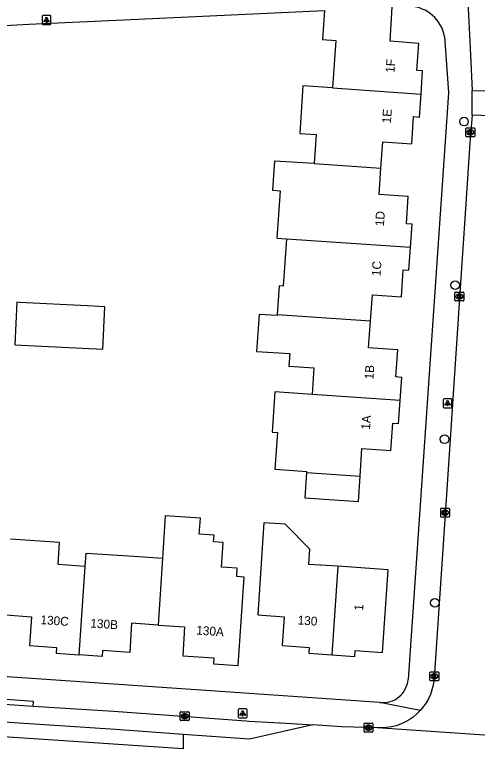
# Model space of a CAD drawing. Extents: x 161084 to 161928, y 385355 to 386522.
# Drawn here: x 161355.5 to 161408, y 386156 to 386238.5 of the extents above; entities that cross this region are included whole.
import ezdxf

# ---------------------------------------------------------------- set-up
doc = ezdxf.new("R2010")
doc.units = 0
for name, color, linetype in [('IMGEO_Boom', 7, 'Continuous'), ('IMGEO_Kolk', 7, 'Continuous'), ('IMGEO_Lichtpunt', 7, 'Continuous'), ('IMGEO_Pand', 7, 'Continuous'), ('IMGEO_Pand_nummerreeks', 7, 'Continuous'), ('IMGEO_Rijbaan_lokaal_gesloten', 7, 'Continuous'), ('IMGEO_Rijbaan_lokaal_open', 7, 'Continuous'), ('IMGEO_Voetpad_open', 7, 'Continuous')]:
    doc.layers.add(name, color=color, linetype=linetype)

msp = doc.modelspace()

# ---------------------------------------------------------------- linework, layer by layer
at = {"layer": 'IMGEO_Boom'}
for centre in [(161406.433, 386226.384), (161405.435, 386207.867), (161404.237, 386190.415), (161403.133, 386171.908)]:
    msp.add_circle(centre, 0.489, dxfattribs=at)
at = {"layer": 'IMGEO_Kolk'}
for p, q in [((161406.655, 386224.745), (161406.655, 386225.597)), ((161406.73, 386225.671), (161407.582, 386225.671)), ((161407.143, 386225.451), (161407.168, 386225.451)), ((161407.656, 386225.597), (161407.656, 386224.745)), ((161407.582, 386224.671), (161406.73, 386224.671)), ((161407.166, 386224.891), (161407.141, 386224.891)), ((161405.394, 386206.157), (161405.394, 386207.009)), ((161405.469, 386207.083), (161406.321, 386207.083)), ((161406.395, 386207.009), (161406.395, 386206.157)), ((161406.321, 386206.083), (161405.469, 386206.083)), ((161405.905, 386206.303), (161405.88, 386206.303)), ((161405.882, 386206.863), (161405.907, 386206.863)), ((161403.788, 386181.681), (161403.788, 386182.533)), ((161403.863, 386182.607), (161404.715, 386182.607)), ((161404.276, 386182.387), (161404.301, 386182.387)), ((161404.789, 386182.533), (161404.789, 386181.681)), ((161404.715, 386181.607), (161403.863, 386181.607)), ((161404.299, 386181.827), (161404.274, 386181.827)), ((161402.562, 386163.15), (161402.562, 386164.002)), ((161402.637, 386164.076), (161403.489, 386164.076)), ((161403.563, 386164.002), (161403.563, 386163.15)), ((161403.073, 386163.296), (161403.048, 386163.296)), ((161403.05, 386163.856), (161403.075, 386163.856)), ((161403.489, 386163.076), (161402.637, 386163.076)), ((161374.279, 386158.635), (161374.279, 386159.487)), ((161374.354, 386159.561), (161375.206, 386159.561)), ((161374.767, 386159.341), (161374.792, 386159.341)), ((161375.28, 386159.487), (161375.28, 386158.635)), ((161375.206, 386158.561), (161374.354, 386158.561)), ((161374.79, 386158.781), (161374.765, 386158.781)), ((161395.185, 386158.269), (161396.037, 386158.269)), ((161395.11, 386157.343), (161395.11, 386158.195)), ((161395.621, 386157.489), (161395.596, 386157.489)), ((161395.598, 386158.049), (161395.623, 386158.049)), ((161396.111, 386158.195), (161396.111, 386157.343)), ((161396.037, 386157.269), (161395.185, 386157.269))]:
    msp.add_line(p, q, dxfattribs=at)
for points in [[(161406.655, 386224.745), (161406.655, 386225.597)], [(161406.73, 386225.671), (161407.582, 386225.671)], [(161406.976, 386225.371), (161407.099, 386225.371), (161407.099, 386225.22), (161407.229, 386225.371), (161407.393, 386225.371), (161407.247, 386225.22), (161407.4, 386224.971), (161407.248, 386224.971), (161407.163, 386225.135), (161407.099, 386225.068), (161407.099, 386224.971), (161406.976, 386224.971), (161406.976, 386225.371)], [(161407.656, 386225.597), (161407.656, 386224.745)], [(161407.582, 386224.671), (161406.73, 386224.671)], [(161405.394, 386206.157), (161405.394, 386207.009)], [(161405.469, 386207.083), (161406.321, 386207.083)], [(161406.395, 386207.009), (161406.395, 386206.157)], [(161406.321, 386206.083), (161405.469, 386206.083)], [(161405.715, 386206.783), (161405.838, 386206.783), (161405.838, 386206.632), (161405.968, 386206.783), (161406.132, 386206.783), (161405.986, 386206.632), (161406.139, 386206.383), (161405.987, 386206.383), (161405.902, 386206.547), (161405.838, 386206.48), (161405.838, 386206.383), (161405.715, 386206.383), (161405.715, 386206.783)], [(161403.788, 386181.681), (161403.788, 386182.533)], [(161403.863, 386182.607), (161404.715, 386182.607)], [(161404.109, 386182.307), (161404.232, 386182.307), (161404.232, 386182.156), (161404.362, 386182.307), (161404.526, 386182.307), (161404.38, 386182.156), (161404.533, 386181.907), (161404.381, 386181.907), (161404.296, 386182.071), (161404.232, 386182.004), (161404.232, 386181.907), (161404.109, 386181.907), (161404.109, 386182.307)], [(161404.789, 386182.533), (161404.789, 386181.681)], [(161404.715, 386181.607), (161403.863, 386181.607)], [(161402.562, 386163.15), (161402.562, 386164.002)], [(161402.637, 386164.076), (161403.489, 386164.076)], [(161403.563, 386164.002), (161403.563, 386163.15)], [(161402.883, 386163.776), (161403.006, 386163.776), (161403.006, 386163.625), (161403.136, 386163.776), (161403.3, 386163.776), (161403.154, 386163.625), (161403.307, 386163.376), (161403.155, 386163.376), (161403.07, 386163.54), (161403.006, 386163.473), (161403.006, 386163.376), (161402.883, 386163.376), (161402.883, 386163.776)], [(161403.489, 386163.076), (161402.637, 386163.076)], [(161374.279, 386158.635), (161374.279, 386159.487)], [(161374.354, 386159.561), (161375.206, 386159.561)], [(161374.6, 386159.261), (161374.723, 386159.261), (161374.723, 386159.11), (161374.853, 386159.261), (161375.017, 386159.261), (161374.871, 386159.11), (161375.024, 386158.861), (161374.872, 386158.861), (161374.787, 386159.025), (161374.723, 386158.958), (161374.723, 386158.861), (161374.6, 386158.861), (161374.6, 386159.261)], [(161375.28, 386159.487), (161375.28, 386158.635)], [(161375.206, 386158.561), (161374.354, 386158.561)], [(161395.185, 386158.269), (161396.037, 386158.269)], [(161395.11, 386157.343), (161395.11, 386158.195)], [(161395.431, 386157.969), (161395.554, 386157.969), (161395.554, 386157.818), (161395.684, 386157.969), (161395.848, 386157.969), (161395.702, 386157.818), (161395.855, 386157.569), (161395.703, 386157.569), (161395.618, 386157.733), (161395.554, 386157.666), (161395.554, 386157.569), (161395.431, 386157.569), (161395.431, 386157.969)], [(161396.111, 386158.195), (161396.111, 386157.343)], [(161396.037, 386157.269), (161395.185, 386157.269)]]:
    msp.add_lwpolyline(points, dxfattribs=at)
for centre, start, end in [((161406.732, 386225.595), 91.55205, 178.44795), ((161406.732, 386225.595), 91.55205, 178.44795), ((161407.58, 386225.595), 1.55205, 88.44795), ((161407.58, 386225.595), 1.55205, 88.44795), ((161406.732, 386224.747), 181.55205, 268.44795), ((161406.732, 386224.747), 181.55205, 268.44795), ((161407.58, 386224.747), 271.55205, 358.44795), ((161407.58, 386224.747), 271.55205, 358.44795), ((161405.471, 386207.007), 91.55205, 178.44795), ((161405.471, 386207.007), 91.55205, 178.44795), ((161406.319, 386207.007), 1.55205, 88.44795), ((161406.319, 386207.007), 1.55205, 88.44795), ((161405.471, 386206.159), 181.55205, 268.44795), ((161405.471, 386206.159), 181.55205, 268.44795), ((161406.319, 386206.159), 271.55205, 358.44795), ((161406.319, 386206.159), 271.55205, 358.44795), ((161403.865, 386182.531), 91.55205, 178.44795), ((161403.865, 386182.531), 91.55205, 178.44795), ((161404.713, 386182.531), 1.55205, 88.44795), ((161404.713, 386182.531), 1.55205, 88.44795), ((161403.865, 386181.683), 181.55205, 268.44795), ((161403.865, 386181.683), 181.55205, 268.44795), ((161404.713, 386181.683), 271.55205, 358.44795), ((161404.713, 386181.683), 271.55205, 358.44795), ((161402.639, 386164), 91.55205, 178.44795), ((161402.639, 386164), 91.55205, 178.44795), ((161403.487, 386164), 1.55205, 88.44795), ((161403.487, 386164), 1.55205, 88.44795), ((161402.639, 386163.152), 181.55205, 268.44795), ((161402.639, 386163.152), 181.55205, 268.44795), ((161403.487, 386163.152), 271.55205, 358.44795), ((161403.487, 386163.152), 271.55205, 358.44795), ((161374.356, 386159.485), 91.55205, 178.44795), ((161374.356, 386159.485), 91.55205, 178.44795), ((161375.204, 386159.485), 1.55205, 88.44795), ((161375.204, 386159.485), 1.55205, 88.44795), ((161374.356, 386158.637), 181.55205, 268.44795), ((161374.356, 386158.637), 181.55205, 268.44795), ((161375.204, 386158.637), 271.55205, 358.44795), ((161375.204, 386158.637), 271.55205, 358.44795), ((161395.187, 386158.193), 91.55205, 178.44795), ((161395.187, 386158.193), 91.55205, 178.44795), ((161396.035, 386158.193), 1.55205, 88.44795), ((161396.035, 386158.193), 1.55205, 88.44795), ((161395.187, 386157.345), 181.55205, 268.44795), ((161395.187, 386157.345), 181.55205, 268.44795), ((161396.035, 386157.345), 271.55205, 358.44795), ((161396.035, 386157.345), 271.55205, 358.44795)]:
    msp.add_arc(centre, 0.0765, start, end, dxfattribs=at)
for centre, major_axis, ratio, start_param, end_param in [((161407.142, 386225.171), (-0.387, 0.002), 0.722429, 4.712389, 7.853982), ((161407.167, 386225.171), (-0.39, 0.002), 0.717154, 1.570796, 4.712389), ((161405.881, 386206.583), (-0.387, 0.002), 0.722429, 4.712389, 7.853982), ((161405.906, 386206.583), (-0.39, 0.002), 0.717154, 1.570796, 4.712389), ((161404.275, 386182.107), (-0.387, 0.002), 0.722429, 4.712389, 7.853982), ((161404.3, 386182.107), (-0.39, 0.002), 0.717154, 1.570796, 4.712389), ((161403.049, 386163.576), (-0.387, 0.002), 0.722429, 4.712389, 7.853982), ((161403.074, 386163.576), (-0.39, 0.002), 0.717154, 1.570796, 4.712389), ((161374.766, 386159.061), (-0.387, 0.002), 0.722429, 4.712389, 7.853982), ((161374.791, 386159.061), (-0.39, 0.002), 0.717154, 1.570796, 4.712389), ((161395.597, 386157.769), (-0.387, 0.002), 0.722429, 4.712389, 7.853982), ((161395.622, 386157.769), (-0.39, 0.002), 0.717154, 1.570796, 4.712389)]:
    msp.add_ellipse(centre, major_axis=major_axis, ratio=ratio, start_param=start_param, end_param=end_param, dxfattribs=at)
at = {"layer": 'IMGEO_Lichtpunt'}
for p, q in [((161358.637, 386238.292), (161358.637, 386237.485)), ((161358.637, 386238.292), (161358.637, 386237.485)), ((161359.539, 386238.387), (161358.731, 386238.387)), ((161359.539, 386238.387), (161358.731, 386238.387)), ((161359.633, 386237.485), (161359.633, 386238.292)), ((161359.633, 386237.485), (161359.633, 386238.292)), ((161358.731, 386237.391), (161359.539, 386237.391)), ((161358.731, 386237.391), (161359.539, 386237.391)), ((161404.075, 386194.895), (161404.075, 386194.088)), ((161404.075, 386194.895), (161404.075, 386194.088)), ((161404.977, 386194.99), (161404.169, 386194.99)), ((161404.977, 386194.99), (161404.169, 386194.99)), ((161405.071, 386194.088), (161405.071, 386194.895)), ((161405.071, 386194.088), (161405.071, 386194.895)), ((161404.169, 386193.994), (161404.977, 386193.994)), ((161404.169, 386193.994), (161404.977, 386193.994)), ((161381.753, 386159.88), (161380.945, 386159.88)), ((161381.753, 386159.88), (161380.945, 386159.88)), ((161380.851, 386159.785), (161380.851, 386158.978)), ((161380.851, 386159.785), (161380.851, 386158.978)), ((161381.847, 386158.978), (161381.847, 386159.785)), ((161381.847, 386158.978), (161381.847, 386159.785)), ((161380.945, 386158.884), (161381.753, 386158.884)), ((161380.945, 386158.884), (161381.753, 386158.884))]:
    msp.add_line(p, q, dxfattribs=at)
for points in [[(161359.011, 386237.956), (161359.05, 386237.928), (161358.862, 386237.666), (161358.824, 386237.693), (161359.011, 386237.956)], [(161359.113, 386237.908), (161359.16, 386237.908), (161359.16, 386237.586), (161359.113, 386237.586), (161359.113, 386237.908)], [(161359.223, 386237.928), (161359.261, 386237.955), (161359.448, 386237.693), (161359.409, 386237.665), (161359.223, 386237.928)], [(161404.449, 386194.559), (161404.488, 386194.531), (161404.3, 386194.269), (161404.262, 386194.296), (161404.449, 386194.559)], [(161404.661, 386194.531), (161404.699, 386194.558), (161404.886, 386194.296), (161404.847, 386194.268), (161404.661, 386194.531)], [(161404.551, 386194.511), (161404.598, 386194.511), (161404.598, 386194.189), (161404.551, 386194.189), (161404.551, 386194.511)], [(161381.225, 386159.449), (161381.264, 386159.421), (161381.076, 386159.159), (161381.038, 386159.186), (161381.225, 386159.449)], [(161381.327, 386159.401), (161381.374, 386159.401), (161381.374, 386159.079), (161381.327, 386159.079), (161381.327, 386159.401)], [(161381.437, 386159.421), (161381.475, 386159.448), (161381.662, 386159.186), (161381.623, 386159.158), (161381.437, 386159.421)]]:
    msp.add_lwpolyline(points, dxfattribs=at)
for centre in [(161359.136, 386238.09), (161404.574, 386194.693), (161381.35, 386159.583)]:
    msp.add_circle(centre, 0.0994, dxfattribs=at)
for centre, start, end in [((161358.731, 386238.292), 90, 180), ((161358.731, 386238.292), 90, 180), ((161359.539, 386238.292), 0, 90), ((161359.539, 386238.292), 0, 90), ((161358.731, 386237.485), 180, 270), ((161358.731, 386237.485), 180, 270), ((161359.539, 386237.485), 270, 0), ((161359.539, 386237.485), 270, 360), ((161404.169, 386194.895), 90, 180), ((161404.169, 386194.895), 90, 180), ((161404.977, 386194.895), 0, 90), ((161404.977, 386194.895), 0, 90), ((161404.169, 386194.088), 180, 270), ((161404.169, 386194.088), 180, 270), ((161404.977, 386194.088), 270, 0), ((161404.977, 386194.088), 270, 360), ((161380.945, 386159.785), 90, 180), ((161380.945, 386159.785), 90, 180), ((161381.753, 386159.785), 0, 90), ((161381.753, 386159.785), 0, 90), ((161380.945, 386158.978), 180, 270), ((161380.945, 386158.978), 180, 270), ((161381.753, 386158.978), 270, 0), ((161381.753, 386158.978), 270, 360)]:
    msp.add_arc(centre, 0.0946, start, end, dxfattribs=at)
at = {"layer": 'IMGEO_Pand'}
for points in [[(161401.562, 386229.51), (161401.744, 386232.119), (161401.086, 386232.165), (161401.299, 386235.231), (161398.048, 386235.484), (161398.287, 386239.334)], [(161390.625, 386238.977), (161390.403, 386235.683), (161391.899, 386235.582), (161391.537, 386230.211)], [(161391.537, 386230.211), (161388.181, 386230.437), (161387.817, 386225.032), (161389.666, 386224.907), (161389.446, 386221.638)], [(161391.537, 386230.211), (161401.562, 386229.51)], [(161397.02, 386221.119), (161397.227, 386224.111), (161400.511, 386223.883), (161400.724, 386226.949), (161401.381, 386226.902), (161401.562, 386229.51)], [(161389.446, 386221.638), (161384.952, 386221.916), (161384.73, 386218.623), (161385.594, 386218.564), (161385.231, 386213.199), (161386.303, 386213.126)], [(161389.446, 386221.638), (161397.02, 386221.119)], [(161400.378, 386212.17), (161400.557, 386214.781), (161399.898, 386214.826), (161400.108, 386217.896), (161396.813, 386218.123), (161397.02, 386221.119)], [(161386.303, 386213.126), (161385.939, 386207.755), (161385.503, 386207.784), (161385.282, 386204.524)], [(161386.303, 386213.126), (161400.378, 386212.17)], [(161395.837, 386203.775), (161396.049, 386206.768), (161399.332, 386206.534), (161399.541, 386209.604), (161400.199, 386209.558), (161400.378, 386212.17)], [(161356.087, 386205.915), (161355.767, 386205.931), (161355.533, 386201.124), (161365.514, 386200.621), (161365.748, 386205.429), (161363.72, 386205.531), (161356.087, 386205.915)], [(161385.282, 386204.524), (161385.275, 386204.419), (161383.219, 386204.557), (161382.938, 386200.369), (161386.699, 386200.116), (161386.603, 386198.691), (161389.416, 386198.502), (161389.215, 386195.501)], [(161395.837, 386203.775), (161385.282, 386204.524)], [(161399.193, 386194.82), (161399.37, 386197.426), (161398.71, 386197.47), (161398.919, 386200.547), (161395.625, 386200.78), (161395.837, 386203.775)], [(161389.215, 386195.501), (161385.012, 386195.783), (161384.705, 386191.225), (161385.296, 386191.185), (161385.016, 386187.022), (161387.119, 386186.881), (161388.586, 386186.781), (161388.577, 386186.653)], [(161399.193, 386194.82), (161389.215, 386195.501)], [(161394.654, 386186.239), (161394.865, 386189.383), (161398.147, 386189.162), (161398.357, 386192.258), (161399.016, 386192.213), (161399.193, 386194.82)], [(161388.577, 386186.653), (161388.384, 386183.787), (161394.461, 386183.377), (161394.654, 386186.239)], [(161388.577, 386186.653), (161394.654, 386186.239)], [(161371.778, 386169.386), (161374.778, 386169.191), (161374.564, 386165.89), (161378.077, 386165.654), (161378.034, 386164.997), (161380.831, 386164.811), (161381.168, 386169.8), (161381.506, 386174.813), (161380.679, 386174.869), (161380.744, 386175.833), (161378.973, 386175.952), (161379.16, 386178.727), (161378.066, 386178.801), (161378.117, 386179.561), (161376.443, 386179.674), (161376.564, 386181.486), (161372.584, 386181.752), (161372.463, 386179.942), (161372.263, 386176.947)], [(161392.138, 386176.032), (161388.855, 386176.254), (161388.972, 386177.986), (161386.183, 386180.801), (161383.762, 386180.965), (161383.57, 386178.116), (161383.058, 386170.534), (161386.052, 386170.332), (161385.831, 386167.05), (161388.904, 386166.843), (161388.86, 386166.185), (161391.465, 386166.009)], [(161363.509, 386176.029), (161360.448, 386176.235), (161360.617, 386178.733), (161355.034, 386179.109)], [(161363.509, 386176.029), (161363.61, 386177.531), (161369.029, 386177.166), (161372.263, 386176.947)], [(161372.263, 386176.947), (161371.778, 386169.386)], [(161362.825, 386166.008), (161363.509, 386176.029)], [(161391.465, 386166.009), (161394.069, 386165.834), (161394.114, 386166.493), (161397.2, 386166.278), (161397.834, 386175.647), (161392.138, 386176.032)], [(161392.138, 386176.032), (161391.465, 386166.009)], [(161354.507, 386170.523), (161357.43, 386170.332), (161357.208, 386167.052), (161360.268, 386166.843), (161360.223, 386166.186), (161362.825, 386166.008)], [(161371.778, 386169.386), (161368.776, 386169.581), (161368.561, 386166.279), (161365.472, 386166.49), (161365.426, 386165.831), (161362.825, 386166.008)]]:
    msp.add_lwpolyline(points, dxfattribs=at)
at = {"layer": 'IMGEO_Rijbaan_lokaal_gesloten'}
for points in [[(161374.624, 386156.989), (161374.61, 386155.374), (161324.267, 386158.711), (161305.356, 386160.013), (161256.528, 386162.238), (161239.415, 386162.688), (161238.788, 386164.51)], [(161374.624, 386156.989), (161366.942, 386157.54), (161339.344, 386159.386), (161302.942, 386161.895), (161275.912, 386163.457), (161268.539, 386163.776), (161243.782, 386164.273), (161239.995, 386164.392), (161238.788, 386164.51)], [(161389.287, 386158.069), (161382.137, 386156.451), (161374.624, 386156.989)], [(161396.579, 386157.743), (161392.548, 386157.852), (161389.287, 386158.069)], [(161415.356, 386156.463), (161396.579, 386157.743)]]:
    msp.add_lwpolyline(points, dxfattribs=at)
at = {"layer": 'IMGEO_Rijbaan_lokaal_open'}
for points in [[(161406.872, 386239.857), (161406.945, 386238.489), (161407.144, 386234.708), (161407.371, 386229.904)], [(161407.364, 386227.1), (161407.371, 386229.904)], [(161407.371, 386229.904), (161414.602, 386229.773)], [(161407.364, 386227.1), (161407.076, 386223.932), (161406.622, 386217.098), (161405.909, 386206.378), (161405.455, 386199.541), (161404.773, 386189.284), (161404.32, 386182.469), (161403.054, 386163.415), (161403.026, 386163.112), (161402.939, 386162.575), (161402.804, 386162.047), (161402.623, 386161.534), (161402.396, 386161.039), (161402.127, 386160.566), (161401.816, 386160.12), (161401.466, 386159.702)], [(161414.409, 386226.845), (161407.364, 386227.1)], [(161401.466, 386159.702), (161401.081, 386159.318), (161400.662, 386158.97), (161400.215, 386158.66), (161399.741, 386158.392), (161399.245, 386158.167), (161398.732, 386157.987), (161398.204, 386157.854), (161397.666, 386157.769), (161397.123, 386157.731), (161396.579, 386157.743)]]:
    msp.add_lwpolyline(points, dxfattribs=at)
at = {"layer": 'IMGEO_Voetpad_open'}
for points in [[(161313.697, 386211.098), (161312.579, 386234.957), (161357.135, 386237.414), (161368.679, 386237.953), (161390.625, 386238.977)], [(161404.236, 386236.021), (161404.657, 386229.649), (161400.09, 386163.22)], [(161396.911, 386160.63), (161354.145, 386163.557)], [(161348.813, 386160.804), (161357.612, 386160.217)], [(161357.612, 386160.217), (161357.645, 386160.746), (161353.98, 386160.981)], [(161357.612, 386160.217), (161366.727, 386159.642), (161374.525, 386159.081), (161381.708, 386158.543), (161382.07, 386158.516), (161386.269, 386158.269), (161389.287, 386158.069)], [(161401.466, 386159.702), (161396.911, 386160.63)]]:
    msp.add_lwpolyline(points, dxfattribs=at)
for centre, radius, start, end in [((161400.091, 386235.233), 4.219, 10.75919, 86.83579), ((161397.275, 386163.43), 2.823, 262.59684, 355.74405)]:
    msp.add_arc(centre, radius, start, end, dxfattribs=at)

# ---------------------------------------------------------------- texts
at = {"layer": 'IMGEO_Pand_nummerreeks'}
for s, rotation, p in [('1F', 86.02596, (161398.54, 386231.878)), ('1E', 86.02596, (161398.143, 386226.16)), ('1D', 86.08684, (161397.351, 386214.516)), ('1C', 86.10542, (161396.965, 386208.86)), ('1B', 86.11425, (161396.164, 386197.166)), ('1A', 86.1196, (161395.778, 386191.473)), ('1', 86.1287, (161394.992, 386170.971)), ('130C', 356.09273, (161358.423, 386169.495)), ('130B', 356.09243, (161364.074, 386169.112)), ('130', 356.14633, (161387.559, 386169.459)), ('130A', 356.15545, (161376.075, 386168.314))]:
    msp.add_text(s, height=1, rotation=rotation, dxfattribs=at).set_placement(p)

doc.saveas('drawing.dxf')
